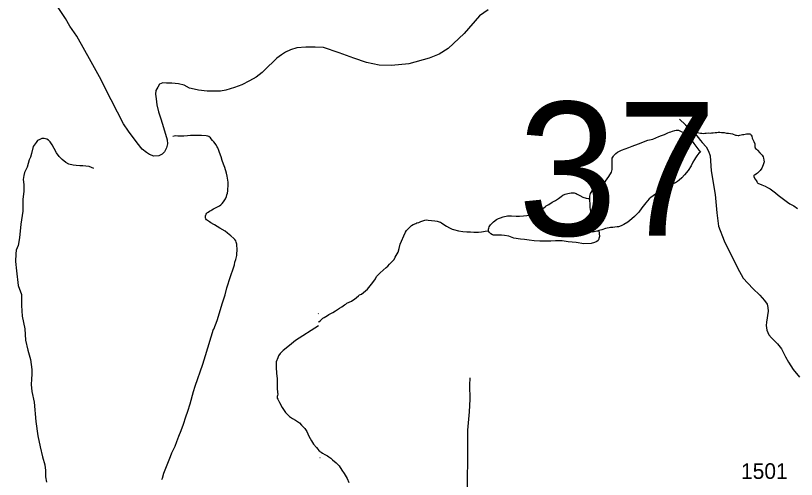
# Model space of a CAD drawing. Extents: x 2220236 to 2384410, y 720751 to 894131.
# Drawn here: x 2329863 to 2336092, y 870296 to 873998 of the extents above; entities that cross this region are included whole.
import ezdxf

# ---------------------------------------------------------------- set-up
doc = ezdxf.new("R2010")
doc.units = 0
doc.layers.add('Default', color=7, linetype='Continuous')

msp = doc.modelspace()

# ---------------------------------------------------------------- linework, layer by layer
at = {"layer": 'Default'}
for points in [[(2332561.9, 873659.4), (2332443.3, 873700), (2332318.9, 873742.5), (2332251.7, 873745.3), (2332179.1, 873745.6), (2332107, 873740.8), (2332055.3, 873724.3), (2332017.4, 873705.9), (2331985.6, 873685.6), (2331947.9, 873659.3), (2331916.4, 873626.8), (2331876.8, 873592.5), (2331831.2, 873544), (2331781.8, 873505.4), (2331728.1, 873476.8), (2331668.3, 873446.3), (2331610.6, 873423.6), (2331540.9, 873402.9), (2331499, 873394.4), (2331391.1, 873395.3), (2331323, 873402.6), (2331288.9, 873410.2), (2331250.9, 873419.8), (2331208.7, 873443.3), (2331162.5, 873452.8), (2331108.4, 873458.2), (2331066.5, 873459.9), (2331038.5, 873461.5), (2331010.7, 873451.2), (2330996.9, 873427), (2330983.1, 873400.8), (2330979.6, 873370.9), (2330983.8, 873335), (2330990.5, 873285.1), (2331002.9, 873231.2), (2331021.7, 873173.5), (2331044.3, 873103.6), (2331073.4, 873006), (2331075.7, 872974), (2331068, 872941.9), (2331050.5, 872909.8), (2331032.6, 872891.6), (2331006.8, 872877.4), (2330966.9, 872874.9), (2330930.7, 872888.5), (2330908.5, 872904.4), (2330872.3, 872931.9), (2330831.7, 872981.4), (2330764.8, 873074.7), (2330724.2, 873134.3), (2330577, 873418.6), (2330544.5, 873486.1), (2330467, 873629.4), (2330350.7, 873833.9), (2330295.8, 873913.3), (2330261.3, 873974.9), (2330202.3, 874062.3)], [(2333632.8, 874044.2), (2333563.6, 873995.4), (2333441.3, 873853.9), (2333312.7, 873734.4), (2333243.3, 873689.7), (2333163.6, 873658.6), (2333000.2, 873612.7), (2332862.5, 873599.1), (2332762.5, 873602), (2332662.2, 873622.7), (2332561.9, 873659.4)], [(2335158.1, 873172.5), (2335207.3, 873125), (2335272.3, 873070.5), (2335309.2, 873024.8), (2335326.8, 873000.2), (2335339.2, 872985), (2335371.5, 872949.3), (2335390.9, 872915.9), (2335403.2, 872878.9), (2335412, 872757.7), (2335444, 872570.3), (2335457.6, 872423.7), (2335471.7, 872318.3), (2335515.6, 872200.5), (2335622.7, 871986.1), (2335666.6, 871901.7), (2335744.8, 871819.1), (2335799.3, 871766.4), (2335836.2, 871724.2), (2335858.6, 871693.7), (2335865.1, 871667.9), (2335866.9, 871639.8), (2335852.5, 871550.8), (2335851.8, 871525.5), (2335857.2, 871486.9), (2335872.2, 871450), (2335892.7, 871426.6), (2335942.4, 871377.9), (2335972.3, 871339.2), (2335991.6, 871300.6), (2336005.4, 871273.5), (2336028, 871231.8), (2336065.4, 871174), (2336116.3, 871112.5)], [(2334443.5, 872537.3), (2334444.7, 872557), (2334450.1, 872576.9), (2334453.9, 872586.9), (2334461.6, 872599.7), (2334469.4, 872609.9), (2334493, 872627.9), (2334518.6, 872643.1), (2334548.1, 872659.7), (2334569.8, 872676.4), (2334583.1, 872695), (2334596.8, 872712.6), (2334616.1, 872747.2), (2334621.4, 872769.4), (2334622.5, 872799), (2334621.6, 872836), (2334621.4, 872849.8), (2334623.3, 872859.7), (2334632.8, 872875.9), (2334636.5, 872881.6), (2334651.9, 872898), (2334665.9, 872908.4), (2334697.8, 872923.5), (2334754.7, 872945.5), (2334780.9, 872955.8), (2334832.6, 872975), (2334906, 873002.6), (2334945.6, 873011.8), (2334995.3, 873032.5), (2335016.9, 873041.6), (2335040.9, 873050.2), (2335066.4, 873061.1), (2335078.3, 873066.5), (2335090.3, 873070.9), (2335102.2, 873075.7), (2335122, 873082), (2335132.1, 873084.1), (2335141.9, 873084.5), (2335150.1, 873083.2), (2335162.1, 873078.8), (2335178.5, 873071.2), (2335190.6, 873066.2), (2335206.7, 873056), (2335214.8, 873050.7), (2335230.7, 873032.3)], [(2335230.7, 873032.3), (2335231.3, 873033.4), (2335248.9, 873051.1), (2335256.9, 873057.4), (2335262.7, 873059.9), (2335272.8, 873062), (2335280.6, 873063.9), (2335298.6, 873064.7), (2335312.8, 873063), (2335326.7, 873060.9), (2335336.9, 873059.7), (2335348.8, 873057.9), (2335360.9, 873058.4), (2335372.7, 873058.8), (2335390.7, 873061.2), (2335404.8, 873060.8), (2335415, 873061.2), (2335428.7, 873061.8), (2335442.7, 873064), (2335456.8, 873066.2), (2335468.6, 873066.7), (2335480.7, 873067.2), (2335494.9, 873065.5), (2335516.9, 873063.8), (2335534.8, 873060.6), (2335549, 873058.5), (2335583, 873053.4), (2335605.4, 873044.4), (2335615.3, 873042.5), (2335627.5, 873040.4), (2335633.4, 873040.6), (2335641.5, 873042.6), (2335651.3, 873045.6), (2335661.4, 873047.7), (2335671.4, 873049.8), (2335683.2, 873051.9), (2335692.9, 873053.9), (2335701.1, 873054.9), (2335709.3, 873055.2), (2335715.2, 873054.8), (2335721.2, 873053.4), (2335725.2, 873051), (2335729.3, 873047.2), (2335731.5, 873043), (2335735.7, 873035), (2335740, 873019.7), (2335752.8, 872994), (2335759.3, 872973.6), (2335759.4, 872962.1), (2335759.7, 872955.6), (2335759.7, 872953.9), (2335760, 872948.4), (2335762.1, 872944.2), (2335764.2, 872940.3), (2335772.5, 872930.8), (2335782.7, 872923), (2335798.9, 872903), (2335819.7, 872883.5), (2335825.8, 872871.3), (2335830.2, 872860), (2335832.5, 872845.3), (2335833.7, 872831.6), (2335827.8, 872805.7), (2335816.1, 872779), (2335802.4, 872761.4), (2335780.9, 872740.8), (2335773.3, 872734.6), (2335763.4, 872727.6), (2335755.7, 872723.3), (2335752.9, 872720.6), (2335751.7, 872717.3), (2335751.2, 872714), (2335751.7, 872710), (2335762.2, 872692.4), (2335770.5, 872681.9), (2335775.1, 872674.9), (2335776.9, 872672.3), (2335779, 872668.5), (2335781.1, 872664.3), (2335785.2, 872660.5), (2335789.2, 872659.1), (2335798.5, 872656.2), (2335815.3, 872647), (2335841.7, 872635.6), (2335860.1, 872626.5), (2335882.3, 872615.3), (2335904.6, 872599.8), (2335925.2, 872584.2), (2335947.6, 872566.1), (2335998.5, 872525.5), (2336021.2, 872508.4), (2336039.5, 872494.4), (2336051.5, 872489.3), (2336071.6, 872479.3), (2336100.4, 872458.5)], [(2330486.8, 872777.2), (2330449.9, 872793), (2330423.6, 872796.5), (2330400.7, 872798.3), (2330374.4, 872800), (2330346.3, 872801.8), (2330321.7, 872805.3), (2330288.3, 872812.3), (2330263.7, 872826.4), (2330233.9, 872849.2), (2330211, 872873.8), (2330188.2, 872902), (2330170.6, 872937.1), (2330154.8, 872967), (2330139, 872991.6), (2330124.9, 873003.9), (2330112.7, 873012.7), (2330091.6, 873018), (2330072.3, 873016.2), (2330056.4, 873009.2), (2330037.1, 873000.4), (2330026.6, 872984.6), (2330003.7, 872952.9), (2329989.7, 872898.4), (2329982.7, 872866.8), (2329970.4, 872845.7), (2329954.6, 872789.5), (2329935.2, 872745.5), (2329930, 872720.9), (2329922.9, 872689.3), (2329928.2, 872650.6), (2329928.2, 872596.1), (2329921.2, 872531.1), (2329921.2, 872436.2), (2329905.4, 872334.2), (2329893.1, 872225.3), (2329884.3, 872163.7), (2329868.5, 872125.1), (2329865, 872097), (2329863.2, 872035.4), (2329870.3, 871959.9), (2329884.3, 871843.9), (2329908.9, 871771.8), (2329910.7, 871722.6), (2329910.7, 871683.9), (2329914.2, 871597.8), (2329937, 871497.6), (2329942.3, 871408), (2329961.6, 871327.1), (2329980.9, 871253.3), (2329991.5, 871174.2), (2329993.2, 871137.3), (2329989.7, 871095.1), (2329987.9, 871054.7), (2329991.5, 870996.7), (2330010.8, 870912.3), (2330024.8, 870757.6), (2330040.6, 870643.4), (2330058.2, 870557.3), (2330077.5, 870476.4), (2330095.1, 870411.4), (2330102.1, 870367.4), (2330102.1, 870316.5), (2330109.1, 870274.3)], [(2331030.7, 870294.1), (2331034.6, 870305.6), (2331046.5, 870345.5), (2331082.5, 870439.6), (2331098.5, 870479.7), (2331110.5, 870507.2), (2331136.5, 870561.7), (2331150.6, 870599.1), (2331164.7, 870641.7), (2331184.6, 870687.5), (2331202.6, 870735.9), (2331220.6, 870795.7), (2331236.7, 870841.5), (2331254.7, 870899.7), (2331282.7, 870997.7), (2331294.6, 871040), (2331356.8, 871215.6), (2331378.7, 871285.5), (2331442.8, 871495.6), (2331444.7, 871495.7), (2331470.8, 871563.4), (2331490.8, 871625.7), (2331510.9, 871697.9), (2331535, 871769.5), (2331546.9, 871824), (2331577, 871915.5), (2331600.9, 871985.5), (2331609, 872008.1), (2331612.9, 872029.4), (2331618.9, 872050.3), (2331625, 872071.7), (2331626.9, 872084.2), (2331629.1, 872099.9), (2331631.1, 872123.8), (2331631.1, 872133.6), (2331630.9, 872141.8), (2331629.1, 872158.1), (2331627, 872174.5), (2331623, 872189.9), (2331619, 872199.5), (2331612.9, 872210.1), (2331605, 872218), (2331578.9, 872239.7), (2331553, 872261.7), (2331533.6, 872276.5), (2331492.9, 872301.8), (2331449, 872328), (2331434.9, 872335.7), (2331431, 872337.9), (2331421, 872344.1), (2331410.7, 872351.1), (2331393.8, 872362.6), (2331387, 872368.1), (2331381, 872376.1), (2331379, 872381.8), (2331378, 872387.5), (2331378.7, 872399.8), (2331380.9, 872408.1), (2331384.1, 872413.2), (2331388.6, 872420), (2331395, 872425.9), (2331399, 872430.2), (2331410.9, 872438.1), (2331420.5, 872443.3), (2331428.9, 872447.9), (2331443, 872455.8), (2331463, 872465.7), (2331474.9, 872471.8), (2331489, 872479.7), (2331499.1, 872487.6), (2331511.1, 872498), (2331521.5, 872511.5), (2331537, 872534.3), (2331545, 872554.3), (2331549, 872567.6), (2331553.1, 872581.8), (2331555, 872598.3), (2331557, 872616.4), (2331558.6, 872636.9), (2331559.1, 872668.1), (2331557.1, 872683.6), (2331551, 872716.2), (2331545, 872739.7), (2331531.1, 872784.4), (2331521, 872811.8), (2331511, 872841.8), (2331503, 872870.1), (2331489, 872904.1), (2331483.1, 872921.9), (2331475.1, 872941.9), (2331471.1, 872951.8), (2331461.1, 872970.2), (2331455, 872978.1), (2331445.1, 872989.9), (2331433, 873001.8), (2331423.1, 873013.6), (2331417.1, 873022.6)], [(2331417.1, 873022.6), (2331405.2, 873031.9), (2331397, 873036.4), (2331383.3, 873038.4), (2331345, 873040.1), (2331291, 873040.2), (2331259, 873039.9), (2331235, 873037.9), (2331204.9, 873035.9), (2331179.1, 873035.7), (2331157.1, 873036.6), (2331141, 873037.5), (2331127.1, 873036.1), (2331117.1, 873034.1)], [(2335230.7, 873032.3), (2335235.5, 873027), (2335272.6, 872977.6), (2335314.2, 872925.2), (2335326.6, 872909.3), (2335314.9, 872898.9), (2335297.4, 872878.5), (2335287.5, 872864), (2335277.9, 872849.8), (2335266.6, 872828), (2335253, 872799.6), (2335228, 872762.4), (2335198.9, 872725.8), (2335177.5, 872703.6), (2335156, 872684.6), (2335142.4, 872672.6), (2335128.6, 872663.8), (2335118.6, 872660.1), (2335108.6, 872655.8), (2335091.5, 872647.5), (2335065.1, 872636.6), (2335029.4, 872618.1), (2335003.9, 872599), (2334974.6, 872578.1), (2334949.1, 872559.6), (2334931.2, 872547.4), (2334917.9, 872534.7), (2334890.3, 872504), (2334859.1, 872465), (2334834, 872428.5), (2334800.9, 872393.7), (2334779.4, 872375.4), (2334763.8, 872362.6), (2334748, 872348.9), (2334716.6, 872329.5), (2334694.7, 872319.4), (2334672.9, 872313), (2334660.8, 872312.5), (2334642.9, 872310.1), (2334628.8, 872307.9), (2334621, 872307.6), (2334608.9, 872306.1), (2334599.1, 872305), (2334583.1, 872302.7), (2334569.1, 872299.5), (2334539.3, 872289.4), (2334517, 872281.9)], [(2333636.8, 872279.3), (2333634.6, 872292.4), (2333637.1, 872302.3), (2333641.3, 872311.7), (2333651.6, 872326.9), (2333676.8, 872352.5), (2333700.6, 872370.6), (2333716.4, 872378.8), (2333732.2, 872385), (2333752.6, 872392.4), (2333786.1, 872398.7), (2333818, 872399.4), (2333856.1, 872398.3), (2333884, 872397.1), (2333916.1, 872400.1), (2333941.9, 872402.8), (2333968, 872405.5), (2334001.9, 872411.8), (2334027.6, 872426.7), (2334047.2, 872437.3), (2334063, 872451.1), (2334076.6, 872464.1), (2334086.4, 872471.7), (2334096.3, 872480.4), (2334117.8, 872491.1), (2334143.7, 872507.9), (2334169.4, 872522.1), (2334195, 872538.6), (2334214.4, 872553.5), (2334228.1, 872563.9), (2334246.1, 872571.8), (2334269.8, 872578.7), (2334295.9, 872583.1), (2334317.9, 872582.3), (2334333.8, 872578.1), (2334344.2, 872572.6), (2334364.4, 872561.3), (2334388.8, 872549.8), (2334414.8, 872542), (2334431, 872538.4), (2334443.5, 872537.3)], [(2334517, 872281.9), (2334505.7, 872278.2), (2334499.5, 872276.3), (2334479.6, 872272.2), (2334472.5, 872270.9), (2334464.9, 872270.6), (2334457.7, 872271.3), (2334449.7, 872273.3), (2334445, 872275.7), (2334441.6, 872278.9), (2334437.4, 872286.9), (2334435.1, 872295), (2334434.4, 872303.8), (2334436.3, 872320.3), (2334440.2, 872338.5), (2334443.7, 872348.5), (2334448.3, 872363.5), (2334451, 872379.4), (2334452.4, 872401.4), (2334451.7, 872433.5), (2334446.7, 872466.8), (2334445.9, 872502.9), (2334444.8, 872514.3), (2334443.1, 872530.7), (2334443.5, 872537.3)], [(2332278.9, 871550.1), (2332281.7, 871552.5), (2332295.7, 871564.6), (2332315, 871581.8), (2332324.9, 871588.1), (2332338.7, 871595.9), (2332350.5, 871604.6), (2332362.3, 871612.6), (2332394.1, 871629.4), (2332415.6, 871641.7), (2332447.2, 871662.7), (2332464.8, 871673.3), (2332486.6, 871688.3), (2332496.4, 871695.9), (2332506.6, 871703.9), (2332541.7, 871719.1), (2332553.5, 871727.8), (2332565.4, 871735.8), (2332598.7, 871762.5), (2332607, 871768.7), (2332622.5, 871774.9), (2332669.8, 871814.6), (2332702.7, 871853.1), (2332722, 871877.5), (2332733.7, 871897.7), (2332743.1, 871916.1), (2332754.7, 871929.1), (2332772.4, 871945.2), (2332819.3, 871986.5), (2332831.4, 871996.9), (2332846.8, 872013.3), (2332868.2, 872035.5), (2332882, 872051.5), (2332891.4, 872069.9), (2332914.4, 872110.2), (2332923.7, 872138.5), (2332930.8, 872173.3), (2332940.3, 872197.6), (2332959.3, 872240.1), (2332972.5, 872268.5), (2332982.2, 872282), (2332994, 872296.7), (2333001.6, 872305.2), (2333015.5, 872317.2), (2333021.2, 872321.4), (2333035, 872329.5), (2333055, 872338.5), (2333064.7, 872342.9), (2333078.6, 872346.7), (2333096.4, 872353.4), (2333112.6, 872359.6), (2333126.5, 872364.4), (2333142.1, 872366.7), (2333154.6, 872366.3), (2333181, 872363.4), (2333206.4, 872360.2), (2333226.6, 872357.1), (2333240.9, 872352.7), (2333252.5, 872348.3), (2333260.6, 872344.3), (2333287.3, 872324.1), (2333299.8, 872316.4), (2333324.6, 872303.6), (2333346.7, 872293.1), (2333356.3, 872290.2), (2333396.8, 872279.4), (2333430.9, 872273.5), (2333462.8, 872272.2), (2333493, 872271.2), (2333519, 872269.6), (2333557, 872270.5), (2333578.9, 872273), (2333596.9, 872276.1), (2333610.3, 872277.6), (2333636.8, 872279.3)], [(2334517, 872281.9), (2334520.6, 872234.5), (2334516.9, 872220.2), (2334515.2, 872212.9), (2334513.4, 872208.6), (2334509.4, 872202.9), (2334499.6, 872194.3), (2334481.9, 872186), (2334453.9, 872179.3), (2334395.9, 872177.5), (2334335.8, 872185.9), (2334271.5, 872192.1), (2334223.3, 872199.3), (2334169.1, 872200.4), (2334133.4, 872198.9), (2334093.1, 872196.3), (2334045.1, 872198.6), (2334001.1, 872200.1), (2333958.9, 872204.9), (2333922.9, 872210), (2333890.6, 872212.6), (2333838.4, 872222), (2333798, 872236.7), (2333763.9, 872243.5), (2333739.9, 872245.2), (2333676.5, 872245.9), (2333667.5, 872249.4), (2333655.4, 872257.1), (2333648.3, 872261.8), (2333643.2, 872266.5), (2333636.8, 872278.7), (2333636.8, 872279.3)], [(2332277.3, 871618.5), (2332278.6, 871619.2)], [(2332280, 871521), (2332097, 871403.6), (2332048.9, 871365.4), (2331997, 871323.9), (2331974.9, 871301.8), (2331960.9, 871281.4), (2331955, 871265.7), (2331942.8, 871235.6), (2331941, 871225.8), (2331941, 871192.1), (2331944.9, 871141.3), (2331948.9, 871101.2), (2331948.9, 871023.4), (2331952.9, 870990), (2331953.8, 870976.8), (2331952.9, 870965.3), (2331950.8, 870957.9), (2331950.1, 870949.6), (2331950.8, 870943.8), (2331954.9, 870935.8), (2331968.8, 870909.4), (2331988.8, 870870), (2332016.9, 870829.1), (2332048.9, 870799.4), (2332070.9, 870781.3), (2332095, 870769.3), (2332112.9, 870757.6), (2332126.9, 870747.6), (2332144.8, 870729.5), (2332170.8, 870701.8), (2332186.9, 870679.4), (2332202.9, 870639.9), (2332222.8, 870603.9), (2332238.9, 870577.3), (2332262.8, 870551.3), (2332273, 870537.7), (2332283, 870527.5), (2332291.3, 870520.4)], [(2333486.3, 871107.3), (2333484.9, 871047.4), (2333486.2, 870937.4), (2333481.4, 870835.3), (2333467.2, 870689.3), (2333469.3, 870525.3), (2333464.7, 870227.4), (2333458.4, 870097.3), (2333455.6, 869991.3), (2333428.6, 869910.9)], [(2332290.6, 870520), (2332299.7, 870512.8), (2332311.8, 870505.1), (2332330.3, 870495.3), (2332352.4, 870483.8), (2332362.6, 870476), (2332377.2, 870464.4), (2332391.5, 870452.5), (2332420, 870429.1), (2332434.3, 870415.9), (2332444.7, 870403.8), (2332465.4, 870370.2), (2332484.2, 870343.1), (2332507.2, 870304), (2332522, 870271.8)], [(2332291.6, 870468.2), (2332290.3, 870469)]]:
    msp.add_lwpolyline(points, dxfattribs=at)

# ---------------------------------------------------------------- texts
for s, height, p in [('37', 1066.27, (2333869.7, 872242)), ('1501', 125, (2335650.3, 870300))]:
    msp.add_text(s, height=height, dxfattribs=at).set_placement(p)

doc.saveas('drawing.dxf')
